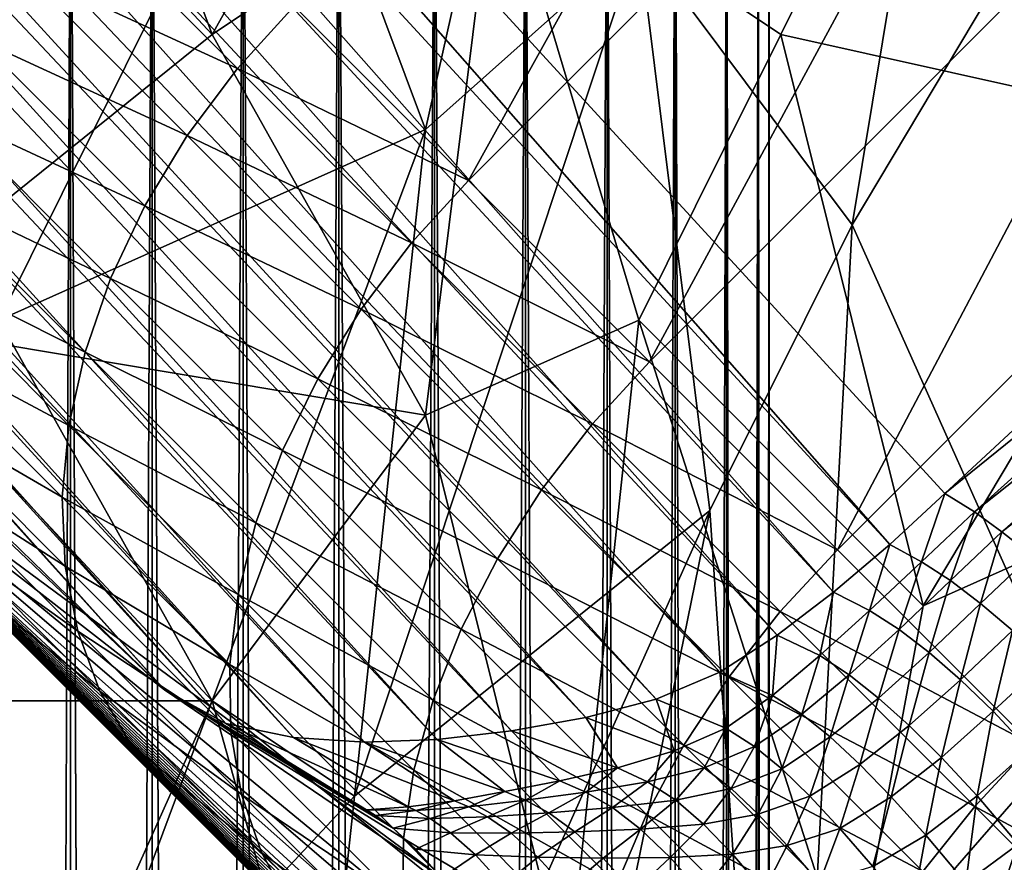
# Model space of a CAD drawing. Extents: x -160 to 10, y -10 to 160.
# Tile 235 of 450: x -0.1859 to -0.1676, y 0.1114 to 0.1271. Entities that reach past the tile are written whole.
import ezdxf

# ---------------------------------------------------------------- set-up
doc = ezdxf.new("R2010")
doc.units = 0

msp = doc.modelspace()

# ---------------------------------------------------------------- linework, layer by layer
for points in [[(-0.208435, 0.172716, 0.000882), (-0.160067, 0.126275, 0.501429), (-0.209462, 0.171566, 0.000778)], [(-0.208435, 0.172716, 0.000882), (-0.159096, 0.127268, 0.501468), (-0.160067, 0.126275, 0.501429)], [(-0.213696, 0.167333, 0.000778), (-0.209462, 0.171566, 0.000778), (-0.160067, 0.126275, 0.501429)], [(-0.185174, 0.170429, 0.584312), (-0.148952, 0.135016, 0.684081), (-0.071389, 0.057435, 0.659767)], [(-0.185174, 0.170429, 0.584312), (-0.071389, 0.057435, 0.659767), (-0.083124, 0.068952, 0.639939)], [(-0.185174, 0.170429, 0.584312), (-0.083124, 0.068952, 0.639939), (-0.085112, 0.070919, 0.637953)], [(-0.185174, 0.170429, 0.584312), (-0.085112, 0.070919, 0.637953), (-0.087059, 0.072845, 0.635977)], [(-0.185174, 0.170429, 0.584312), (-0.087059, 0.072845, 0.635977), (-0.088964, 0.07473, 0.634012)], [(-0.140589, 0.125543, 0.556698), (-0.142588, 0.127485, 0.551169), (-0.185174, 0.170429, 0.584312)], [(-0.185174, 0.170429, 0.584312), (-0.088964, 0.07473, 0.634012), (-0.090829, 0.076574, 0.63206)], [(-0.185174, 0.170429, 0.584312), (-0.090829, 0.076574, 0.63206), (-0.092655, 0.078379, 0.630117)], [(-0.138279, 0.123293, 0.562462), (-0.140589, 0.125543, 0.556698), (-0.185174, 0.170429, 0.584312)], [(-0.13563, 0.120707, 0.568446), (-0.138279, 0.123293, 0.562462), (-0.185174, 0.170429, 0.584312)], [(-0.185174, 0.170429, 0.584312), (-0.092655, 0.078379, 0.630117), (-0.094442, 0.080147, 0.628184)], [(-0.185174, 0.170429, 0.584312), (-0.094442, 0.080147, 0.628184), (-0.096295, 0.081978, 0.626145)], [(-0.132613, 0.117755, 0.574642), (-0.13563, 0.120707, 0.568446), (-0.185174, 0.170429, 0.584312)], [(-0.1292, 0.11441, 0.58104), (-0.132613, 0.117755, 0.574642), (-0.185174, 0.170429, 0.584312)], [(-0.185174, 0.170429, 0.584312), (-0.096295, 0.081978, 0.626145), (-0.105174, 0.09075, 0.615906)], [(-0.185174, 0.170429, 0.584312), (-0.105174, 0.09075, 0.615906), (-0.111024, 0.096522, 0.608537)], [(-0.125364, 0.110642, 0.587633), (-0.1292, 0.11441, 0.58104), (-0.185174, 0.170429, 0.584312)], [(-0.121075, 0.106425, 0.594416), (-0.125364, 0.110642, 0.587633), (-0.185174, 0.170429, 0.584312)], [(-0.185174, 0.170429, 0.584312), (-0.111024, 0.096522, 0.608537), (-0.116305, 0.101728, 0.601386)], [(-0.116305, 0.101728, 0.601386), (-0.121075, 0.106425, 0.594416), (-0.185174, 0.170429, 0.584312)], [(-0.213696, 0.167333, 0.000778), (-0.169716, 0.117343, 0.501618), (-0.214846, 0.166305, 0.000882)], [(-0.213696, 0.167333, 0.000778), (-0.16869, 0.118288, 0.501583), (-0.169716, 0.117343, 0.501618)], [(-0.213696, 0.167333, 0.000778), (-0.160067, 0.126275, 0.501429), (-0.16869, 0.118288, 0.501583)], [(-0.228647, 0.16534, 0.010433), (-0.183198, 0.11464, 0.506917), (-0.229688, 0.16622, 0.012)], [(-0.213729, 0.144307, 0.575792), (-0.229688, 0.16622, 0.012), (-0.183198, 0.11464, 0.506917)], [(-0.214846, 0.166305, 0.000882), (-0.17076, 0.116455, 0.501717), (-0.216095, 0.165416, 0.00119)], [(-0.214846, 0.166305, 0.000882), (-0.169716, 0.117343, 0.501618), (-0.17076, 0.116455, 0.501717)], [(-0.227477, 0.16462, 0.008894), (-0.182057, 0.114015, 0.50612), (-0.228647, 0.16534, 0.010433)], [(-0.228647, 0.16534, 0.010433), (-0.182057, 0.114015, 0.50612), (-0.183198, 0.11464, 0.506917)], [(-0.216095, 0.165416, 0.00119), (-0.171809, 0.115658, 0.501883), (-0.217434, 0.164672, 0.001701)], [(-0.216095, 0.165416, 0.00119), (-0.17076, 0.116455, 0.501717), (-0.171809, 0.115658, 0.501883)], [(-0.226201, 0.164073, 0.007408), (-0.180802, 0.113755, 0.505409), (-0.227477, 0.16462, 0.008894)], [(-0.227477, 0.16462, 0.008894), (-0.180802, 0.113755, 0.505409), (-0.182057, 0.114015, 0.50612)], [(-0.217434, 0.164672, 0.001701), (-0.172877, 0.114971, 0.50212), (-0.219435, 0.163968, 0.002352)], [(-0.217434, 0.164672, 0.001701), (-0.171809, 0.115658, 0.501883), (-0.172877, 0.114971, 0.50212)], [(-0.224839, 0.163707, 0.006), (-0.179482, 0.113668, 0.504735), (-0.226201, 0.164073, 0.007408)], [(-0.226201, 0.164073, 0.007408), (-0.179482, 0.113668, 0.504735), (-0.180802, 0.113755, 0.505409)], [(-0.219435, 0.163968, 0.002352), (-0.174055, 0.114471, 0.502475), (-0.220477, 0.163749, 0.00248)], [(-0.219435, 0.163968, 0.002352), (-0.172877, 0.114971, 0.50212), (-0.174055, 0.114471, 0.502475)], [(-0.223414, 0.16353, 0.004695), (-0.178126, 0.113719, 0.504099), (-0.224839, 0.163707, 0.006)], [(-0.224839, 0.163707, 0.006), (-0.178126, 0.113719, 0.504099), (-0.179482, 0.113668, 0.504735)], [(-0.220477, 0.163749, 0.00248), (-0.175366, 0.11413, 0.502951), (-0.221952, 0.163544, 0.003515)], [(-0.220477, 0.163749, 0.00248), (-0.174055, 0.114471, 0.502475), (-0.175366, 0.11413, 0.502951)], [(-0.221952, 0.163544, 0.003515), (-0.176744, 0.113879, 0.503501), (-0.223414, 0.16353, 0.004695)], [(-0.223414, 0.16353, 0.004695), (-0.176744, 0.113879, 0.503501), (-0.178126, 0.113719, 0.504099)], [(-0.221952, 0.163544, 0.003515), (-0.175366, 0.11413, 0.502951), (-0.176744, 0.113879, 0.503501)], [(-0.208108, 0.138327, 0.609454), (-0.213729, 0.144307, 0.575792), (-0.183198, 0.11464, 0.506917)], [(-0.174381, 0.142739, 0.770922), (-0.180989, 0.132125, 0.771057), (-0.178346, 0.125049, 0.771378)], [(-0.174381, 0.142739, 0.770922), (-0.178346, 0.125049, 0.771378), (-0.174381, 0.128587, 0.771372)], [(-0.170417, 0.12328, 0.77151), (-0.167774, 0.139201, 0.771169), (-0.174381, 0.128587, 0.771372)], [(-0.170417, 0.12328, 0.77151), (-0.165132, 0.132125, 0.771324), (-0.167774, 0.139201, 0.771169)], [(-0.177548, 0.124105, 0.688967), (-0.169474, 0.138658, 0.684375), (-0.180787, 0.127345, 0.684375)], [(-0.177548, 0.124105, 0.688967), (-0.166235, 0.135418, 0.688967), (-0.169474, 0.138658, 0.684375)], [(-0.191236, 0.120898, 0.661847), (-0.208108, 0.138327, 0.609454), (-0.183198, 0.11464, 0.506917)], [(-0.174181, 0.120738, 0.693242), (-0.166235, 0.135418, 0.688967), (-0.177548, 0.124105, 0.688967)], [(-0.174181, 0.120738, 0.693242), (-0.162868, 0.132051, 0.693242), (-0.166235, 0.135418, 0.688967)], [(-0.188917, 0.133894, 0.702502), (-0.184953, 0.133894, 0.702785), (-0.18231, 0.126818, 0.703914)], [(-0.188917, 0.133894, 0.702502), (-0.18231, 0.126818, 0.703914), (-0.188917, 0.121511, 0.703881)], [(-0.178346, 0.133894, 0.703376), (-0.18231, 0.126818, 0.703914), (-0.184953, 0.133894, 0.702785)], [(-0.18231, 0.126818, 0.703914), (-0.178346, 0.133894, 0.703376), (-0.177024, 0.130356, 0.704026)], [(-0.186209, 0.13298, 0.314988), (-0.186209, -0.187327, 0.314988), (-0.184942, -0.187296, 0.316255)], [(-0.186209, 0.13298, 0.314988), (-0.184942, -0.187296, 0.316255), (-0.184942, 0.132949, 0.316255)], [(-0.184942, 0.132949, 0.303745), (-0.186209, -0.187327, 0.305012), (-0.186209, 0.13298, 0.305012)], [(-0.184942, 0.132949, 0.303745), (-0.184942, -0.187296, 0.303745), (-0.186209, -0.187327, 0.305012)], [(-0.184942, 0.132949, 0.316255), (-0.184942, -0.187296, 0.316255), (-0.183426, -0.187259, 0.317208)], [(-0.184942, 0.132949, 0.316255), (-0.183426, -0.187259, 0.317208), (-0.183426, 0.132911, 0.317208)], [(-0.183426, 0.132911, 0.302792), (-0.184942, -0.187296, 0.303745), (-0.184942, 0.132949, 0.303745)], [(-0.183426, 0.132911, 0.302792), (-0.183426, -0.187259, 0.302792), (-0.184942, -0.187296, 0.303745)], [(-0.183426, 0.132911, 0.317208), (-0.183426, -0.187259, 0.317208), (-0.181736, -0.187217, 0.317799)], [(-0.183426, 0.132911, 0.317208), (-0.181736, -0.187217, 0.317799), (-0.181736, 0.13287, 0.317799)], [(-0.181736, 0.13287, 0.302201), (-0.183426, -0.187259, 0.302792), (-0.183426, 0.132911, 0.302792)], [(-0.181736, 0.13287, 0.302201), (-0.181736, -0.187217, 0.302201), (-0.183426, -0.187259, 0.302792)], [(-0.181736, 0.13287, 0.317799), (-0.181736, -0.187217, 0.317799), (-0.179956, -0.187174, 0.318)], [(-0.181736, 0.13287, 0.317799), (-0.179956, -0.187174, 0.318), (-0.179956, 0.132826, 0.318)], [(-0.179956, 0.132826, 0.302), (-0.181736, -0.187217, 0.302201), (-0.181736, 0.13287, 0.302201)], [(-0.179956, 0.132826, 0.302), (-0.179956, -0.187174, 0.302), (-0.181736, -0.187217, 0.302201)], [(-0.179956, 0.132826, 0.318), (-0.179956, -0.187174, 0.318), (-0.178176, -0.18713, 0.317799)], [(-0.179956, 0.132826, 0.318), (-0.178176, -0.18713, 0.317799), (-0.178176, 0.132783, 0.317799)], [(-0.178176, 0.132783, 0.302201), (-0.179956, -0.187174, 0.302), (-0.179956, 0.132826, 0.302)], [(-0.178176, 0.132783, 0.302201), (-0.178176, -0.18713, 0.302201), (-0.179956, -0.187174, 0.302)], [(-0.178176, 0.132783, 0.317799), (-0.178176, -0.18713, 0.317799), (-0.176486, -0.187089, 0.317208)], [(-0.178176, 0.132783, 0.317799), (-0.176486, -0.187089, 0.317208), (-0.176486, 0.132741, 0.317208)], [(-0.176486, 0.132741, 0.302792), (-0.178176, -0.18713, 0.302201), (-0.178176, 0.132783, 0.302201)], [(-0.176486, 0.132741, 0.302792), (-0.176486, -0.187089, 0.302792), (-0.178176, -0.18713, 0.302201)], [(-0.176486, 0.132741, 0.317208), (-0.176486, -0.187089, 0.317208), (-0.17497, -0.187051, 0.316255)], [(-0.176486, 0.132741, 0.317208), (-0.17497, -0.187051, 0.316255), (-0.17497, 0.132704, 0.316255)], [(-0.17497, 0.132704, 0.303745), (-0.176486, -0.187089, 0.302792), (-0.176486, 0.132741, 0.302792)], [(-0.17497, 0.132704, 0.303745), (-0.17497, -0.187051, 0.303745), (-0.176486, -0.187089, 0.302792)], [(-0.17497, 0.132704, 0.316255), (-0.17497, -0.187051, 0.316255), (-0.173703, -0.18702, 0.314988)], [(-0.17497, 0.132704, 0.316255), (-0.173703, -0.18702, 0.314988), (-0.173703, 0.132673, 0.314988)], [(-0.173703, 0.132673, 0.305012), (-0.17497, -0.187051, 0.303745), (-0.17497, 0.132704, 0.303745)], [(-0.173703, 0.132673, 0.305012), (-0.173703, -0.18702, 0.305012), (-0.17497, -0.187051, 0.303745)], [(-0.173703, 0.132673, 0.314988), (-0.173703, -0.18702, 0.314988), (-0.17275, -0.186997, 0.313471)], [(-0.173703, 0.132673, 0.314988), (-0.17275, -0.186997, 0.313471), (-0.17275, 0.132649, 0.313471)], [(-0.17275, 0.132649, 0.306529), (-0.173703, -0.18702, 0.305012), (-0.173703, 0.132673, 0.305012)], [(-0.17275, 0.132649, 0.306529), (-0.17275, -0.186997, 0.306529), (-0.173703, -0.18702, 0.305012)], [(-0.17275, 0.132649, 0.313471), (-0.17275, -0.186997, 0.313471), (-0.172159, -0.186982, 0.31178)], [(-0.17275, 0.132649, 0.313471), (-0.172159, -0.186982, 0.31178), (-0.172159, 0.132635, 0.31178)], [(-0.172159, 0.132635, 0.30822), (-0.17275, -0.186997, 0.306529), (-0.17275, 0.132649, 0.306529)], [(-0.172159, 0.132635, 0.30822), (-0.172159, -0.186982, 0.30822), (-0.17275, -0.186997, 0.306529)], [(-0.172159, 0.132635, 0.31178), (-0.172159, -0.186982, 0.31178), (-0.171958, -0.186977, 0.31)], [(-0.172159, 0.132635, 0.31178), (-0.171958, -0.186977, 0.31), (-0.171958, 0.13263, 0.31)], [(-0.171958, 0.13263, 0.31), (-0.172159, -0.186982, 0.30822), (-0.172159, 0.132635, 0.30822)], [(-0.171958, 0.13263, 0.31), (-0.171958, -0.186977, 0.31), (-0.172159, -0.186982, 0.30822)], [(-0.180989, 0.132125, 0.771057), (-0.186274, 0.121511, 0.771167), (-0.178346, 0.125049, 0.771378)], [(-0.186274, 0.121511, 0.771167), (-0.180989, 0.132125, 0.771057), (-0.186274, 0.128587, 0.770882)], [(-0.171739, 0.126818, 0.705197), (-0.177024, 0.130356, 0.704026), (-0.169096, 0.132125, 0.70482)], [(-0.170687, 0.117245, 0.6972), (-0.162868, 0.132051, 0.693242), (-0.174181, 0.120738, 0.693242)], [(-0.16381, 0.125049, 0.706717), (-0.171739, 0.126818, 0.705197), (-0.169096, 0.132125, 0.70482)], [(-0.170687, 0.117245, 0.6972), (-0.159374, 0.128558, 0.6972), (-0.162868, 0.132051, 0.693242)], [(-0.170417, 0.12328, 0.77151), (-0.166453, 0.114435, 0.771572), (-0.165132, 0.132125, 0.771324)], [(-0.16381, 0.125049, 0.706717), (-0.169096, 0.132125, 0.70482), (-0.161167, 0.132125, 0.706187)], [(-0.178346, 0.119742, 0.705238), (-0.18231, 0.126818, 0.703914), (-0.177024, 0.130356, 0.704026)], [(-0.177024, 0.130356, 0.704026), (-0.174381, 0.121511, 0.705539), (-0.178346, 0.119742, 0.705238)], [(-0.174381, 0.121511, 0.705539), (-0.177024, 0.130356, 0.704026), (-0.171739, 0.126818, 0.705197)], [(-0.185875, 0.128043, 0.679201), (-0.189619, 0.129687, 0.673684), (-0.186654, 0.126722, 0.678874)], [(-0.181842, 0.126185, 0.684304), (-0.184952, 0.129295, 0.6794), (-0.185875, 0.128043, 0.679201)], [(-0.180787, 0.127345, 0.684375), (-0.184952, 0.129295, 0.6794), (-0.181842, 0.126185, 0.684304)], [(-0.179667, 0.112666, 0.771639), (-0.174381, 0.128587, 0.771372), (-0.178346, 0.125049, 0.771378)], [(-0.179667, 0.112666, 0.771639), (-0.17306, 0.117973, 0.771596), (-0.174381, 0.128587, 0.771372)], [(-0.17306, 0.117973, 0.771596), (-0.170417, 0.12328, 0.77151), (-0.174381, 0.128587, 0.771372)], [(-0.167066, 0.113624, 0.700842), (-0.159374, 0.128558, 0.6972), (-0.170687, 0.117245, 0.6972)], [(-0.182773, 0.12494, 0.684094), (-0.185875, 0.128043, 0.679201), (-0.186654, 0.126722, 0.678874)], [(-0.181842, 0.126185, 0.684304), (-0.185875, 0.128043, 0.679201), (-0.182773, 0.12494, 0.684094)], [(-0.177548, 0.124105, 0.688967), (-0.180787, 0.127345, 0.684375), (-0.181842, 0.126185, 0.684304)], [(-0.188917, 0.121511, 0.703881), (-0.18231, 0.126818, 0.703914), (-0.178346, 0.119742, 0.705238)], [(-0.183563, 0.123632, 0.683746), (-0.186654, 0.126722, 0.678874), (-0.187274, 0.125356, 0.678423)], [(-0.182773, 0.12494, 0.684094), (-0.186654, 0.126722, 0.678874), (-0.183563, 0.123632, 0.683746)], [(-0.171739, 0.126818, 0.705197), (-0.169096, 0.116204, 0.706983), (-0.174381, 0.121511, 0.705539)], [(-0.169096, 0.116204, 0.706983), (-0.171739, 0.126818, 0.705197), (-0.16381, 0.125049, 0.706717)], [(-0.178605, 0.122948, 0.688892), (-0.181842, 0.126185, 0.684304), (-0.182773, 0.12494, 0.684094)], [(-0.177548, 0.124105, 0.688967), (-0.181842, 0.126185, 0.684304), (-0.178605, 0.122948, 0.688892)], [(-0.16869, 0.118288, 0.501583), (-0.160067, 0.126275, 0.501429), (-0.159577, 0.125646, 0.503018)], [(-0.16869, 0.118288, 0.501583), (-0.159577, 0.125646, 0.503018), (-0.16814, 0.11795, 0.503144)], [(-0.16814, 0.11795, 0.503144), (-0.159577, 0.125646, 0.503018), (-0.159127, 0.1251, 0.504793)], [(-0.184201, 0.122283, 0.683269), (-0.187274, 0.125356, 0.678423), (-0.187726, 0.123967, 0.677857)], [(-0.183563, 0.123632, 0.683746), (-0.187274, 0.125356, 0.678423), (-0.184201, 0.122283, 0.683269)], [(-0.18231, 0.114435, 0.771538), (-0.178346, 0.125049, 0.771378), (-0.186274, 0.121511, 0.771167)], [(-0.179667, 0.112666, 0.771639), (-0.178346, 0.125049, 0.771378), (-0.18231, 0.114435, 0.771538)], [(-0.16381, 0.125049, 0.706717), (-0.161167, 0.119742, 0.707826), (-0.169096, 0.116204, 0.706983)], [(-0.16814, 0.11795, 0.503144), (-0.159127, 0.1251, 0.504793), (-0.167633, 0.117578, 0.504869)], [(-0.167633, 0.117578, 0.504869), (-0.159127, 0.1251, 0.504793), (-0.15868, 0.124569, 0.506748)], [(-0.179544, 0.121712, 0.68867), (-0.182773, 0.12494, 0.684094), (-0.183563, 0.123632, 0.683746)], [(-0.178605, 0.122948, 0.688892), (-0.182773, 0.12494, 0.684094), (-0.179544, 0.121712, 0.68867)], [(-0.167633, 0.117578, 0.504869), (-0.15868, 0.124569, 0.506748), (-0.167083, 0.117142, 0.506769)], [(-0.174181, 0.120738, 0.693242), (-0.177548, 0.124105, 0.688967), (-0.178605, 0.122948, 0.688892)], [(-0.184674, 0.120916, 0.682669), (-0.187726, 0.123967, 0.677857), (-0.188001, 0.12258, 0.677185)], [(-0.184201, 0.122283, 0.683269), (-0.187726, 0.123967, 0.677857), (-0.184674, 0.120916, 0.682669)], [(-0.180348, 0.120418, 0.688303), (-0.183563, 0.123632, 0.683746), (-0.184201, 0.122283, 0.683269)], [(-0.179544, 0.121712, 0.68867), (-0.183563, 0.123632, 0.683746), (-0.180348, 0.120418, 0.688303)], [(-0.171739, 0.098514, 0.771863), (-0.170417, 0.12328, 0.77151), (-0.17306, 0.117973, 0.771596)], [(-0.171739, 0.098514, 0.771863), (-0.166453, 0.114435, 0.771572), (-0.170417, 0.12328, 0.77151)], [(-0.175241, 0.119584, 0.693163), (-0.178605, 0.122948, 0.688892), (-0.179544, 0.121712, 0.68867)], [(-0.174181, 0.120738, 0.693242), (-0.178605, 0.122948, 0.688892), (-0.175241, 0.119584, 0.693163)], [(-0.184975, 0.119555, 0.681956), (-0.188001, 0.12258, 0.677185), (-0.188096, 0.121218, 0.676419)], [(-0.184674, 0.120916, 0.682669), (-0.188001, 0.12258, 0.677185), (-0.184975, 0.119555, 0.681956)], [(-0.181004, 0.119087, 0.687799), (-0.184201, 0.122283, 0.683269), (-0.184674, 0.120916, 0.682669)], [(-0.180348, 0.120418, 0.688303), (-0.184201, 0.122283, 0.683269), (-0.181004, 0.119087, 0.687799)], [(-0.176189, 0.118357, 0.69293), (-0.179544, 0.121712, 0.68867), (-0.180348, 0.120418, 0.688303)], [(-0.175241, 0.119584, 0.693163), (-0.179544, 0.121712, 0.68867), (-0.176189, 0.118357, 0.69293)], [(-0.178346, 0.119742, 0.705238), (-0.18231, 0.114435, 0.70539), (-0.188917, 0.121511, 0.703881)], [(-0.188917, 0.114435, 0.704653), (-0.188917, 0.121511, 0.703881), (-0.18231, 0.114435, 0.70539)], [(-0.186274, 0.121511, 0.771167), (-0.187596, 0.114435, 0.771333), (-0.18231, 0.114435, 0.771538)], [(-0.174381, 0.121511, 0.705539), (-0.175703, 0.109128, 0.706911), (-0.178346, 0.119742, 0.705238)], [(-0.175703, 0.109128, 0.706911), (-0.174381, 0.121511, 0.705539), (-0.170417, 0.109128, 0.707635)], [(-0.170417, 0.109128, 0.707635), (-0.174381, 0.121511, 0.705539), (-0.169096, 0.116204, 0.706983)], [(-0.184975, 0.119555, 0.681956), (-0.188096, 0.121218, 0.676419), (-0.185098, 0.118222, 0.681144)], [(-0.185098, 0.118222, 0.681144), (-0.188096, 0.121218, 0.676419), (-0.188007, 0.119904, 0.675572)], [(-0.180167, 0.109834, 0.680251), (-0.185903, 0.115562, 0.671677), (-0.191236, 0.120898, 0.661847)], [(-0.16747, 0.097153, 0.693811), (-0.180167, 0.109834, 0.680251), (-0.191236, 0.120898, 0.661847)], [(-0.136408, 0.066108, 0.707415), (-0.16747, 0.097153, 0.693811), (-0.191236, 0.120898, 0.661847)], [(-0.100422, 0.030204, 0.651207), (-0.136408, 0.066108, 0.707415), (-0.191236, 0.120898, 0.661847)], [(-0.191236, 0.120898, 0.661847), (-0.183198, 0.11464, 0.506917), (-0.178042, 0.111147, 0.515559)], [(-0.191236, 0.120898, 0.661847), (-0.178042, 0.111147, 0.515559), (-0.176355, 0.108658, 0.524155)], [(-0.109075, 0.038966, 0.641935), (-0.100422, 0.030204, 0.651207), (-0.191236, 0.120898, 0.661847)], [(-0.111082, 0.040994, 0.639939), (-0.109075, 0.038966, 0.641935), (-0.191236, 0.120898, 0.661847)], [(-0.191236, 0.120898, 0.661847), (-0.176355, 0.108658, 0.524155), (-0.175657, 0.10756, 0.52781)], [(-0.191236, 0.120898, 0.661847), (-0.175657, 0.10756, 0.52781), (-0.174838, 0.106359, 0.531827)], [(-0.113049, 0.042982, 0.637953), (-0.111082, 0.040994, 0.639939), (-0.191236, 0.120898, 0.661847)], [(-0.114975, 0.044929, 0.635977), (-0.113049, 0.042982, 0.637953), (-0.191236, 0.120898, 0.661847)], [(-0.191236, 0.120898, 0.661847), (-0.174838, 0.106359, 0.531827), (-0.173861, 0.105059, 0.536189)], [(-0.191236, 0.120898, 0.661847), (-0.173861, 0.105059, 0.536189), (-0.172689, 0.103665, 0.540875)], [(-0.116859, 0.046834, 0.634012), (-0.114975, 0.044929, 0.635977), (-0.191236, 0.120898, 0.661847)], [(-0.118704, 0.048699, 0.63206), (-0.116859, 0.046834, 0.634012), (-0.191236, 0.120898, 0.661847)], [(-0.191236, 0.120898, 0.661847), (-0.172689, 0.103665, 0.540875), (-0.171278, 0.102177, 0.545887)], [(-0.191236, 0.120898, 0.661847), (-0.171278, 0.102177, 0.545887), (-0.169614, 0.100459, 0.551169)], [(-0.120509, 0.050525, 0.630117), (-0.118704, 0.048699, 0.63206), (-0.191236, 0.120898, 0.661847)], [(-0.122277, 0.052313, 0.628184), (-0.120509, 0.050525, 0.630117), (-0.191236, 0.120898, 0.661847)], [(-0.191236, 0.120898, 0.661847), (-0.169614, 0.100459, 0.551169), (-0.167673, 0.098459, 0.556698)], [(-0.191236, 0.120898, 0.661847), (-0.167673, 0.098459, 0.556698), (-0.165423, 0.096149, 0.562462)], [(-0.124108, 0.054165, 0.626145), (-0.122277, 0.052313, 0.628184), (-0.191236, 0.120898, 0.661847)], [(-0.132879, 0.063045, 0.615906), (-0.124108, 0.054165, 0.626145), (-0.191236, 0.120898, 0.661847)], [(-0.191236, 0.120898, 0.661847), (-0.165423, 0.096149, 0.562462), (-0.162836, 0.0935, 0.568446)], [(-0.191236, 0.120898, 0.661847), (-0.162836, 0.0935, 0.568446), (-0.159885, 0.090483, 0.574642)], [(-0.138652, 0.068895, 0.608537), (-0.132879, 0.063045, 0.615906), (-0.191236, 0.120898, 0.661847)], [(-0.143857, 0.074175, 0.601386), (-0.138652, 0.068895, 0.608537), (-0.191236, 0.120898, 0.661847)], [(-0.191236, 0.120898, 0.661847), (-0.159885, 0.090483, 0.574642), (-0.156539, 0.087071, 0.58104)], [(-0.191236, 0.120898, 0.661847), (-0.156539, 0.087071, 0.58104), (-0.152772, 0.083234, 0.587633)], [(-0.148554, 0.078945, 0.594416), (-0.143857, 0.074175, 0.601386), (-0.191236, 0.120898, 0.661847)], [(-0.191236, 0.120898, 0.661847), (-0.152772, 0.083234, 0.587633), (-0.148554, 0.078945, 0.594416)], [(-0.181501, 0.117744, 0.687166), (-0.184674, 0.120916, 0.682669), (-0.184975, 0.119555, 0.681956)], [(-0.181004, 0.119087, 0.687799), (-0.184674, 0.120916, 0.682669), (-0.181501, 0.117744, 0.687166)], [(-0.170687, 0.117245, 0.6972), (-0.174181, 0.120738, 0.693242), (-0.175241, 0.119584, 0.693163)], [(-0.177008, 0.117078, 0.692544), (-0.180348, 0.120418, 0.688303), (-0.181004, 0.119087, 0.687799)], [(-0.176189, 0.118357, 0.69293), (-0.180348, 0.120418, 0.688303), (-0.177008, 0.117078, 0.692544)], [(-0.185098, 0.118222, 0.681144), (-0.188007, 0.119904, 0.675572), (-0.185042, 0.116941, 0.680246)], [(-0.185042, 0.116941, 0.680246), (-0.188007, 0.119904, 0.675572), (-0.187738, 0.118661, 0.674658)], [(-0.175703, 0.109128, 0.706911), (-0.18231, 0.114435, 0.70539), (-0.178346, 0.119742, 0.705238)], [(-0.169096, 0.116204, 0.706983), (-0.161167, 0.119742, 0.707826), (-0.170417, 0.109128, 0.707635)], [(-0.161167, 0.119742, 0.707826), (-0.165132, 0.107359, 0.708462), (-0.170417, 0.109128, 0.707635)], [(-0.181829, 0.116411, 0.686414), (-0.184975, 0.119555, 0.681956), (-0.185098, 0.118222, 0.681144)], [(-0.181501, 0.117744, 0.687166), (-0.184975, 0.119555, 0.681956), (-0.181829, 0.116411, 0.686414)], [(-0.171751, 0.116094, 0.697118), (-0.175241, 0.119584, 0.693163), (-0.176189, 0.118357, 0.69293)], [(-0.170687, 0.117245, 0.6972), (-0.175241, 0.119584, 0.693163), (-0.171751, 0.116094, 0.697118)], [(-0.177684, 0.115768, 0.692014), (-0.181004, 0.119087, 0.687799), (-0.181501, 0.117744, 0.687166)], [(-0.177008, 0.117078, 0.692544), (-0.181004, 0.119087, 0.687799), (-0.177684, 0.115768, 0.692014)], [(-0.185042, 0.116941, 0.680246), (-0.187738, 0.118661, 0.674658), (-0.184807, 0.115733, 0.679277)], [(-0.184807, 0.115733, 0.679277), (-0.187738, 0.118661, 0.674658), (-0.187292, 0.11751, 0.673693)], [(-0.172708, 0.114876, 0.696873), (-0.176189, 0.118357, 0.69293), (-0.177008, 0.117078, 0.692544)], [(-0.171751, 0.116094, 0.697118), (-0.176189, 0.118357, 0.69293), (-0.172708, 0.114876, 0.696873)], [(-0.16869, 0.118288, 0.501583), (-0.169126, 0.117021, 0.503194), (-0.169716, 0.117343, 0.501618)], [(-0.16869, 0.118288, 0.501583), (-0.16814, 0.11795, 0.503144), (-0.169126, 0.117021, 0.503194)], [(-0.181829, 0.116411, 0.686414), (-0.185098, 0.118222, 0.681144), (-0.181984, 0.11511, 0.685557)], [(-0.181984, 0.11511, 0.685557), (-0.185098, 0.118222, 0.681144), (-0.185042, 0.116941, 0.680246)], [(-0.180989, 0.100283, 0.771875), (-0.17306, 0.117973, 0.771596), (-0.179667, 0.112666, 0.771639)], [(-0.177024, 0.098514, 0.77192), (-0.17306, 0.117973, 0.771596), (-0.180989, 0.100283, 0.771875)], [(-0.177024, 0.098514, 0.77192), (-0.171739, 0.098514, 0.771863), (-0.17306, 0.117973, 0.771596)], [(-0.16814, 0.11795, 0.503144), (-0.168588, 0.116671, 0.504896), (-0.169126, 0.117021, 0.503194)], [(-0.16814, 0.11795, 0.503144), (-0.167633, 0.117578, 0.504869), (-0.168588, 0.116671, 0.504896)], [(-0.178206, 0.11445, 0.691349), (-0.181501, 0.117744, 0.687166), (-0.181829, 0.116411, 0.686414)], [(-0.177684, 0.115768, 0.692014), (-0.181501, 0.117744, 0.687166), (-0.178206, 0.11445, 0.691349)], [(-0.184807, 0.115733, 0.679277), (-0.187292, 0.11751, 0.673693), (-0.184397, 0.114619, 0.678255)], [(-0.184397, 0.114619, 0.678255), (-0.187292, 0.11751, 0.673693), (-0.186677, 0.116471, 0.672693)], [(-0.167633, 0.117578, 0.504869), (-0.168028, 0.116248, 0.50678), (-0.168588, 0.116671, 0.504896)], [(-0.167633, 0.117578, 0.504869), (-0.167083, 0.117142, 0.506769), (-0.168028, 0.116248, 0.50678)], [(-0.169716, 0.117343, 0.501618), (-0.170092, 0.116113, 0.503359), (-0.17076, 0.116455, 0.501717)], [(-0.169716, 0.117343, 0.501618), (-0.169126, 0.117021, 0.503194), (-0.170092, 0.116113, 0.503359)], [(-0.167066, 0.113624, 0.700842), (-0.170687, 0.117245, 0.6972), (-0.171751, 0.116094, 0.697118)], [(-0.167083, 0.117142, 0.506769), (-0.167434, 0.115744, 0.508864), (-0.168028, 0.116248, 0.50678)], [(-0.173543, 0.113613, 0.69647), (-0.177008, 0.117078, 0.692544), (-0.177684, 0.115768, 0.692014)], [(-0.172708, 0.114876, 0.696873), (-0.177008, 0.117078, 0.692544), (-0.173543, 0.113613, 0.69647)], [(-0.169126, 0.117021, 0.503194), (-0.169542, 0.11576, 0.505006), (-0.170092, 0.116113, 0.503359)], [(-0.169126, 0.117021, 0.503194), (-0.168588, 0.116671, 0.504896), (-0.169542, 0.11576, 0.505006)], [(-0.181984, 0.11511, 0.685557), (-0.185042, 0.116941, 0.680246), (-0.181963, 0.113864, 0.684609)], [(-0.181963, 0.113864, 0.684609), (-0.185042, 0.116941, 0.680246), (-0.184807, 0.115733, 0.679277)], [(-0.168588, 0.116671, 0.504896), (-0.168985, 0.115333, 0.506846), (-0.169542, 0.11576, 0.505006)], [(-0.168588, 0.116671, 0.504896), (-0.168028, 0.116248, 0.50678), (-0.168985, 0.115333, 0.506846)], [(-0.184397, 0.114619, 0.678255), (-0.186677, 0.116471, 0.672693), (-0.18382, 0.113618, 0.677195)], [(-0.18382, 0.113618, 0.677195), (-0.186677, 0.116471, 0.672693), (-0.185903, 0.115562, 0.671677)], [(-0.178565, 0.113147, 0.690558), (-0.181829, 0.116411, 0.686414), (-0.181984, 0.11511, 0.685557)], [(-0.178206, 0.11445, 0.691349), (-0.181829, 0.116411, 0.686414), (-0.178565, 0.113147, 0.690558)], [(-0.17076, 0.116455, 0.501717), (-0.171018, 0.115278, 0.503645), (-0.171809, 0.115658, 0.501883)], [(-0.17076, 0.116455, 0.501717), (-0.170092, 0.116113, 0.503359), (-0.171018, 0.115278, 0.503645)], [(-0.168028, 0.116248, 0.50678), (-0.168403, 0.114827, 0.508897), (-0.168985, 0.115333, 0.506846)], [(-0.168028, 0.116248, 0.50678), (-0.167434, 0.115744, 0.508864), (-0.168403, 0.114827, 0.508897)], [(-0.168133, 0.112476, 0.700756), (-0.171751, 0.116094, 0.697118), (-0.172708, 0.114876, 0.696873)], [(-0.167066, 0.113624, 0.700842), (-0.171751, 0.116094, 0.697118), (-0.168133, 0.112476, 0.700756)], [(-0.170092, 0.116113, 0.503359), (-0.17047, 0.114918, 0.505211), (-0.171018, 0.115278, 0.503645)], [(-0.170092, 0.116113, 0.503359), (-0.169542, 0.11576, 0.505006), (-0.17047, 0.114918, 0.505211)], [(-0.181963, 0.113864, 0.684609), (-0.184807, 0.115733, 0.679277), (-0.181766, 0.112694, 0.683586)], [(-0.181766, 0.112694, 0.683586), (-0.184807, 0.115733, 0.679277), (-0.184397, 0.114619, 0.678255)], [(-0.17424, 0.112325, 0.695916), (-0.177684, 0.115768, 0.692014), (-0.178206, 0.11445, 0.691349)], [(-0.173543, 0.113613, 0.69647), (-0.177684, 0.115768, 0.692014), (-0.17424, 0.112325, 0.695916)], [(-0.169542, 0.11576, 0.505006), (-0.169923, 0.114484, 0.50698), (-0.17047, 0.114918, 0.505211)], [(-0.169542, 0.11576, 0.505006), (-0.168985, 0.115333, 0.506846), (-0.169923, 0.114484, 0.50698)], [(-0.167434, 0.115744, 0.508864), (-0.167791, 0.114242, 0.511174), (-0.168403, 0.114827, 0.508897)], [(-0.167434, 0.115744, 0.508864), (-0.166807, 0.115157, 0.511162), (-0.167791, 0.114242, 0.511174)], [(-0.18382, 0.113618, 0.677195), (-0.185903, 0.115562, 0.671677), (-0.183085, 0.112748, 0.676117)], [(-0.180167, 0.109834, 0.680251), (-0.183085, 0.112748, 0.676117), (-0.185903, 0.115562, 0.671677)], [(-0.171809, 0.115658, 0.501883), (-0.171895, 0.114534, 0.50405), (-0.172877, 0.114971, 0.50212)], [(-0.171809, 0.115658, 0.501883), (-0.171018, 0.115278, 0.503645), (-0.171895, 0.114534, 0.50405)], [(-0.168985, 0.115333, 0.506846), (-0.169354, 0.113976, 0.508977), (-0.169923, 0.114484, 0.50698)], [(-0.168985, 0.115333, 0.506846), (-0.168403, 0.114827, 0.508897), (-0.169354, 0.113976, 0.508977)], [(-0.171018, 0.115278, 0.503645), (-0.171352, 0.114192, 0.505518), (-0.171895, 0.114534, 0.50405)], [(-0.171018, 0.115278, 0.503645), (-0.17047, 0.114918, 0.505211), (-0.171352, 0.114192, 0.505518)], [(-0.166807, 0.115157, 0.511162), (-0.167129, 0.113531, 0.513669), (-0.167791, 0.114242, 0.511174)], [(-0.178565, 0.113147, 0.690558), (-0.181984, 0.11511, 0.685557), (-0.178754, 0.111881, 0.689658)], [(-0.178754, 0.111881, 0.689658), (-0.181984, 0.11511, 0.685557), (-0.181963, 0.113864, 0.684609)], [(-0.172877, 0.114971, 0.50212), (-0.172764, 0.113927, 0.504597), (-0.174055, 0.114471, 0.502475)], [(-0.172877, 0.114971, 0.50212), (-0.171895, 0.114534, 0.50405), (-0.172764, 0.113927, 0.504597)], [(-0.169101, 0.111269, 0.700501), (-0.172708, 0.114876, 0.696873), (-0.173543, 0.113613, 0.69647)], [(-0.168133, 0.112476, 0.700756), (-0.172708, 0.114876, 0.696873), (-0.169101, 0.111269, 0.700501)], [(-0.17047, 0.114918, 0.505211), (-0.170821, 0.113767, 0.507196), (-0.171352, 0.114192, 0.505518)], [(-0.17047, 0.114918, 0.505211), (-0.169923, 0.114484, 0.50698), (-0.170821, 0.113767, 0.507196)], [(-0.168403, 0.114827, 0.508897), (-0.168751, 0.113385, 0.511215), (-0.169354, 0.113976, 0.508977)], [(-0.168403, 0.114827, 0.508897), (-0.167791, 0.114242, 0.511174), (-0.168751, 0.113385, 0.511215)], [(-0.181766, 0.112694, 0.683586), (-0.184397, 0.114619, 0.678255), (-0.181396, 0.111621, 0.682507)], [(-0.181396, 0.111621, 0.682507), (-0.184397, 0.114619, 0.678255), (-0.18382, 0.113618, 0.677195)], [(-0.182057, 0.114015, 0.50612), (-0.179445, 0.112414, 0.51094), (-0.183198, 0.11464, 0.506917)], [(-0.183198, 0.11464, 0.506917), (-0.179445, 0.112414, 0.51094), (-0.179273, 0.112309, 0.511298)], [(-0.183198, 0.11464, 0.506917), (-0.179273, 0.112309, 0.511298), (-0.178948, 0.11207, 0.51217)], [(-0.183198, 0.11464, 0.506917), (-0.178948, 0.11207, 0.51217), (-0.178042, 0.111147, 0.515559)], [(-0.186274, 0.103821, 0.706226), (-0.188917, 0.114435, 0.704653), (-0.18231, 0.114435, 0.70539)], [(-0.186274, 0.10559, 0.771641), (-0.18231, 0.114435, 0.771538), (-0.187596, 0.114435, 0.771333)], [(-0.179667, 0.112666, 0.771639), (-0.18231, 0.114435, 0.771538), (-0.186274, 0.10559, 0.771641)], [(-0.178346, 0.100283, 0.707607), (-0.186274, 0.103821, 0.706226), (-0.18231, 0.114435, 0.70539)], [(-0.178346, 0.100283, 0.707607), (-0.18231, 0.114435, 0.70539), (-0.175703, 0.109128, 0.706911)], [(-0.174789, 0.111034, 0.695219), (-0.178206, 0.11445, 0.691349), (-0.178565, 0.113147, 0.690558)], [(-0.17424, 0.112325, 0.695916), (-0.178206, 0.11445, 0.691349), (-0.174789, 0.111034, 0.695219)], [(-0.174055, 0.114471, 0.502475), (-0.173725, 0.113507, 0.505311), (-0.175366, 0.11413, 0.502951)], [(-0.174055, 0.114471, 0.502475), (-0.172764, 0.113927, 0.504597), (-0.173725, 0.113507, 0.505311)], [(-0.171895, 0.114534, 0.50405), (-0.172231, 0.113586, 0.505938), (-0.172764, 0.113927, 0.504597)], [(-0.171895, 0.114534, 0.50405), (-0.171352, 0.114192, 0.505518), (-0.172231, 0.113586, 0.505938)], [(-0.167774, 0.100283, 0.771746), (-0.166453, 0.114435, 0.771572), (-0.171739, 0.098514, 0.771863)], [(-0.169923, 0.114484, 0.50698), (-0.170272, 0.113256, 0.50912), (-0.170821, 0.113767, 0.507196)], [(-0.169923, 0.114484, 0.50698), (-0.169354, 0.113976, 0.508977), (-0.170272, 0.113256, 0.50912)], [(-0.167774, 0.100283, 0.771746), (-0.161167, 0.107359, 0.771433), (-0.166453, 0.114435, 0.771572)], [(-0.167791, 0.114242, 0.511174), (-0.168091, 0.112675, 0.513686), (-0.168751, 0.113385, 0.511215)], [(-0.167791, 0.114242, 0.511174), (-0.167129, 0.113531, 0.513669), (-0.168091, 0.112675, 0.513686)], [(-0.175366, 0.11413, 0.502951), (-0.174778, 0.113194, 0.506141), (-0.176744, 0.113879, 0.503501)], [(-0.175366, 0.11413, 0.502951), (-0.173725, 0.113507, 0.505311), (-0.174778, 0.113194, 0.506141)], [(-0.171352, 0.114192, 0.505518), (-0.171724, 0.113171, 0.507505), (-0.172231, 0.113586, 0.505938)], [(-0.171352, 0.114192, 0.505518), (-0.170821, 0.113767, 0.507196), (-0.171724, 0.113171, 0.507505)], [(-0.180802, 0.113755, 0.505409), (-0.17867, 0.112465, 0.50995), (-0.182057, 0.114015, 0.50612)], [(-0.182057, 0.114015, 0.50612), (-0.17867, 0.112465, 0.50995), (-0.179445, 0.112414, 0.51094)], [(-0.178754, 0.111881, 0.689658), (-0.181963, 0.113864, 0.684609), (-0.17877, 0.110673, 0.688661)], [(-0.17877, 0.110673, 0.688661), (-0.181963, 0.113864, 0.684609), (-0.181766, 0.112694, 0.683586)], [(-0.176744, 0.113879, 0.503501), (-0.175851, 0.112953, 0.507053), (-0.178126, 0.113719, 0.504099)], [(-0.176744, 0.113879, 0.503501), (-0.174778, 0.113194, 0.506141), (-0.175851, 0.112953, 0.507053)], [(-0.172764, 0.113927, 0.504597), (-0.173167, 0.113195, 0.506507), (-0.173725, 0.113507, 0.505311)], [(-0.172764, 0.113927, 0.504597), (-0.172231, 0.113586, 0.505938), (-0.173167, 0.113195, 0.506507)], [(-0.169354, 0.113976, 0.508977), (-0.169689, 0.112655, 0.511307), (-0.170272, 0.113256, 0.50912)], [(-0.169354, 0.113976, 0.508977), (-0.168751, 0.113385, 0.511215), (-0.169689, 0.112655, 0.511307)], [(-0.179482, 0.113668, 0.504735), (-0.177809, 0.11258, 0.508971), (-0.180802, 0.113755, 0.505409)], [(-0.180802, 0.113755, 0.505409), (-0.177809, 0.11258, 0.508971), (-0.17867, 0.112465, 0.50995)], [(-0.178126, 0.113719, 0.504099), (-0.17687, 0.112752, 0.508004), (-0.179482, 0.113668, 0.504735)], [(-0.179482, 0.113668, 0.504735), (-0.17687, 0.112752, 0.508004), (-0.177809, 0.11258, 0.508971)], [(-0.178126, 0.113719, 0.504099), (-0.175851, 0.112953, 0.507053), (-0.17687, 0.112752, 0.508004)], [(-0.170821, 0.113767, 0.507196), (-0.171203, 0.112664, 0.509342), (-0.171724, 0.113171, 0.507505)], [(-0.170821, 0.113767, 0.507196), (-0.170272, 0.113256, 0.50912), (-0.171203, 0.112664, 0.509342)], [(-0.181396, 0.111621, 0.682507), (-0.18382, 0.113618, 0.677195), (-0.18086, 0.110662, 0.681388)], [(-0.18086, 0.110662, 0.681388), (-0.18382, 0.113618, 0.677195), (-0.183085, 0.112748, 0.676117)], [(-0.173725, 0.113507, 0.505311), (-0.174218, 0.11293, 0.507174), (-0.174778, 0.113194, 0.506141)], [(-0.169952, 0.110022, 0.700082), (-0.173543, 0.113613, 0.69647), (-0.17424, 0.112325, 0.695916)], [(-0.173725, 0.113507, 0.505311), (-0.173167, 0.113195, 0.506507), (-0.174218, 0.11293, 0.507174)], [(-0.169101, 0.111269, 0.700501), (-0.173543, 0.113613, 0.69647), (-0.169952, 0.110022, 0.700082)], [(-0.172231, 0.113586, 0.505938), (-0.172665, 0.112811, 0.507946), (-0.173167, 0.113195, 0.506507)], [(-0.172231, 0.113586, 0.505938), (-0.171724, 0.113171, 0.507505), (-0.172665, 0.112811, 0.507946)], [(-0.163319, 0.109876, 0.704167), (-0.167066, 0.113624, 0.700842), (-0.168133, 0.112476, 0.700756)], [(-0.167129, 0.113531, 0.513669), (-0.167331, 0.111775, 0.516424), (-0.168091, 0.112675, 0.513686)], [(-0.168751, 0.113385, 0.511215), (-0.169043, 0.111939, 0.513745), (-0.169689, 0.112655, 0.511307)], [(-0.168751, 0.113385, 0.511215), (-0.168091, 0.112675, 0.513686), (-0.169043, 0.111939, 0.513745)], [(-0.17518, 0.109764, 0.694392), (-0.178565, 0.113147, 0.690558), (-0.178754, 0.111881, 0.689658)], [(-0.174789, 0.111034, 0.695219), (-0.178565, 0.113147, 0.690558), (-0.17518, 0.109764, 0.694392)], [(-0.174778, 0.113194, 0.506141), (-0.175366, 0.112741, 0.507905), (-0.175851, 0.112953, 0.507053)], [(-0.174778, 0.113194, 0.506141), (-0.174218, 0.11293, 0.507174), (-0.175366, 0.112741, 0.507905)], [(-0.173167, 0.113195, 0.506507), (-0.173692, 0.11259, 0.508468), (-0.174218, 0.11293, 0.507174)], [(-0.173167, 0.113195, 0.506507), (-0.172665, 0.112811, 0.507946), (-0.173692, 0.11259, 0.508468)], [(-0.171724, 0.113171, 0.507505), (-0.17216, 0.112333, 0.509683), (-0.172665, 0.112811, 0.507946)], [(-0.171724, 0.113171, 0.507505), (-0.171203, 0.112664, 0.509342), (-0.17216, 0.112333, 0.509683)], [(-0.170272, 0.113256, 0.50912), (-0.170646, 0.112068, 0.511467), (-0.171203, 0.112664, 0.509342)], [(-0.170272, 0.113256, 0.50912), (-0.169689, 0.112655, 0.511307), (-0.170646, 0.112068, 0.511467)], [(-0.175851, 0.112953, 0.507053), (-0.176485, 0.112591, 0.508658), (-0.17687, 0.112752, 0.508004)], [(-0.175851, 0.112953, 0.507053), (-0.175366, 0.112741, 0.507905), (-0.176485, 0.112591, 0.508658)], [(-0.17687, 0.112752, 0.508004), (-0.17754, 0.112468, 0.509415), (-0.177809, 0.11258, 0.508971)], [(-0.17687, 0.112752, 0.508004), (-0.176485, 0.112591, 0.508658), (-0.17754, 0.112468, 0.509415)], [(-0.174218, 0.11293, 0.507174), (-0.174869, 0.112453, 0.509034), (-0.175366, 0.112741, 0.507905)], [(-0.174218, 0.11293, 0.507174), (-0.173692, 0.11259, 0.508468), (-0.174869, 0.112453, 0.509034)], [(-0.172665, 0.112811, 0.507946), (-0.173176, 0.112148, 0.510088), (-0.173692, 0.11259, 0.508468)], [(-0.172665, 0.112811, 0.507946), (-0.17216, 0.112333, 0.509683), (-0.173176, 0.112148, 0.510088)], [(-0.180989, 0.100283, 0.771875), (-0.179667, 0.112666, 0.771639), (-0.186274, 0.10559, 0.771641)], [(-0.18086, 0.110662, 0.681388), (-0.183085, 0.112748, 0.676117), (-0.180167, 0.109834, 0.680251)], [(-0.17877, 0.110673, 0.688661), (-0.181766, 0.112694, 0.683586), (-0.178614, 0.109545, 0.687586)], [(-0.178614, 0.109545, 0.687586), (-0.181766, 0.112694, 0.683586), (-0.181396, 0.111621, 0.682507)], [(-0.177809, 0.11258, 0.508971), (-0.178524, 0.112401, 0.510176), (-0.17867, 0.112465, 0.50995)], [(-0.177809, 0.11258, 0.508971), (-0.17754, 0.112468, 0.509415), (-0.178524, 0.112401, 0.510176)], [(-0.176485, 0.112591, 0.508658), (-0.177192, 0.11228, 0.510176), (-0.17754, 0.112468, 0.509415)], [(-0.176485, 0.112591, 0.508658), (-0.176056, 0.112355, 0.509609), (-0.177192, 0.11228, 0.510176)], [(-0.175366, 0.112741, 0.507905), (-0.176056, 0.112355, 0.509609), (-0.176485, 0.112591, 0.508658)], [(-0.175366, 0.112741, 0.507905), (-0.174869, 0.112453, 0.509034), (-0.176056, 0.112355, 0.509609)], [(-0.173692, 0.11259, 0.508468), (-0.174346, 0.112053, 0.510522), (-0.174869, 0.112453, 0.509034)], [(-0.173692, 0.11259, 0.508468), (-0.173176, 0.112148, 0.510088), (-0.174346, 0.112053, 0.510522)], [(-0.171203, 0.112664, 0.509342), (-0.171622, 0.111752, 0.511734), (-0.17216, 0.112333, 0.509683)], [(-0.171203, 0.112664, 0.509342), (-0.170646, 0.112068, 0.511467), (-0.171622, 0.111752, 0.511734)], [(-0.169689, 0.112655, 0.511307), (-0.17003, 0.111358, 0.51387), (-0.170646, 0.112068, 0.511467)], [(-0.169689, 0.112655, 0.511307), (-0.169043, 0.111939, 0.513745), (-0.17003, 0.111358, 0.51387)], [(-0.168091, 0.112675, 0.513686), (-0.168301, 0.111055, 0.516462), (-0.169043, 0.111939, 0.513745)], [(-0.168091, 0.112675, 0.513686), (-0.167331, 0.111775, 0.516424), (-0.168301, 0.111055, 0.516462)], [(-0.17867, 0.112465, 0.50995), (-0.178524, 0.112401, 0.510176), (-0.179445, 0.112414, 0.51094)], [(-0.178524, 0.112401, 0.510176), (-0.179273, 0.112309, 0.511298), (-0.179445, 0.112414, 0.51094)], [(-0.178524, 0.112401, 0.510176), (-0.17826, 0.112252, 0.510737), (-0.179273, 0.112309, 0.511298)], [(-0.17754, 0.112468, 0.509415), (-0.17826, 0.112252, 0.510737), (-0.178524, 0.112401, 0.510176)], [(-0.17754, 0.112468, 0.509415), (-0.177192, 0.11228, 0.510176), (-0.17826, 0.112252, 0.510737)], [(-0.174869, 0.112453, 0.509034), (-0.175572, 0.112004, 0.510956), (-0.176056, 0.112355, 0.509609)], [(-0.174869, 0.112453, 0.509034), (-0.174346, 0.112053, 0.510522), (-0.175572, 0.112004, 0.510956)], [(-0.164389, 0.108732, 0.704078), (-0.168133, 0.112476, 0.700756), (-0.169101, 0.111269, 0.700501)], [(-0.163319, 0.109876, 0.704167), (-0.168133, 0.112476, 0.700756), (-0.164389, 0.108732, 0.704078)], [(-0.17826, 0.112252, 0.510737), (-0.178948, 0.11207, 0.51217), (-0.179273, 0.112309, 0.511298)], [(-0.17826, 0.112252, 0.510737), (-0.177878, 0.111985, 0.511774), (-0.178948, 0.11207, 0.51217)], [(-0.177192, 0.11228, 0.510176), (-0.177878, 0.111985, 0.511774), (-0.17826, 0.112252, 0.510737)], [(-0.177192, 0.11228, 0.510176), (-0.176756, 0.111976, 0.511373), (-0.177878, 0.111985, 0.511774)], [(-0.176056, 0.112355, 0.509609), (-0.176756, 0.111976, 0.511373), (-0.177192, 0.11228, 0.510176)], [(-0.176056, 0.112355, 0.509609), (-0.175572, 0.112004, 0.510956), (-0.176756, 0.111976, 0.511373)], [(-0.170673, 0.108757, 0.699504), (-0.17424, 0.112325, 0.695916), (-0.174789, 0.111034, 0.695219)], [(-0.169952, 0.110022, 0.700082), (-0.17424, 0.112325, 0.695916), (-0.170673, 0.108757, 0.699504)], [(-0.17216, 0.112333, 0.509683), (-0.172641, 0.11159, 0.512054), (-0.173176, 0.112148, 0.510088)], [(-0.17216, 0.112333, 0.509683), (-0.171622, 0.111752, 0.511734), (-0.172641, 0.11159, 0.512054)], [(-0.177878, 0.111985, 0.511774), (-0.178525, 0.111684, 0.5136), (-0.178948, 0.11207, 0.51217)], [(-0.178948, 0.11207, 0.51217), (-0.178525, 0.111684, 0.5136), (-0.178042, 0.111147, 0.515559)], [(-0.174346, 0.112053, 0.510522), (-0.175044, 0.111517, 0.512722), (-0.175572, 0.112004, 0.510956)], [(-0.174346, 0.112053, 0.510522), (-0.173798, 0.111527, 0.512392), (-0.175044, 0.111517, 0.512722)], [(-0.173176, 0.112148, 0.510088), (-0.173798, 0.111527, 0.512392), (-0.174346, 0.112053, 0.510522)], [(-0.173176, 0.112148, 0.510088), (-0.172641, 0.11159, 0.512054), (-0.173798, 0.111527, 0.512392)], [(-0.170646, 0.112068, 0.511467), (-0.171021, 0.111055, 0.514088), (-0.171622, 0.111752, 0.511734)], [(-0.170646, 0.112068, 0.511467), (-0.17003, 0.111358, 0.51387), (-0.171021, 0.111055, 0.514088)], [(-0.175406, 0.108535, 0.693449), (-0.178754, 0.111881, 0.689658), (-0.17877, 0.110673, 0.688661)], [(-0.17518, 0.109764, 0.694392), (-0.178754, 0.111881, 0.689658), (-0.175406, 0.108535, 0.693449)], [(-0.177878, 0.111985, 0.511774), (-0.177415, 0.111576, 0.513322), (-0.178525, 0.111684, 0.5136)], [(-0.176756, 0.111976, 0.511373), (-0.177415, 0.111576, 0.513322), (-0.177878, 0.111985, 0.511774)], [(-0.176756, 0.111976, 0.511373), (-0.176257, 0.111532, 0.513034), (-0.177415, 0.111576, 0.513322)], [(-0.175572, 0.112004, 0.510956), (-0.176257, 0.111532, 0.513034), (-0.176756, 0.111976, 0.511373)], [(-0.175572, 0.112004, 0.510956), (-0.175044, 0.111517, 0.512722), (-0.176257, 0.111532, 0.513034)], [(-0.169043, 0.111939, 0.513745), (-0.169311, 0.110506, 0.516566), (-0.17003, 0.111358, 0.51387)], [(-0.169043, 0.111939, 0.513745), (-0.168301, 0.111055, 0.516462), (-0.169311, 0.110506, 0.516566)], [(-0.177415, 0.111576, 0.513322), (-0.178042, 0.111147, 0.515559), (-0.178525, 0.111684, 0.5136)], [(-0.171622, 0.111752, 0.511734), (-0.172057, 0.110906, 0.514352), (-0.172641, 0.11159, 0.512054)], [(-0.171622, 0.111752, 0.511734), (-0.171021, 0.111055, 0.514088), (-0.172057, 0.110906, 0.514352)], [(-0.167331, 0.111775, 0.516424), (-0.167476, 0.11001, 0.519379), (-0.168301, 0.111055, 0.516462)], [(-0.178614, 0.109545, 0.687586), (-0.181396, 0.111621, 0.682507), (-0.178287, 0.108515, 0.686452)], [(-0.178287, 0.108515, 0.686452), (-0.181396, 0.111621, 0.682507), (-0.18086, 0.110662, 0.681388)], [(-0.177415, 0.111576, 0.513322), (-0.176901, 0.111014, 0.515355), (-0.178042, 0.111147, 0.515559)], [(-0.176257, 0.111532, 0.513034), (-0.176901, 0.111014, 0.515355), (-0.177415, 0.111576, 0.513322)], [(-0.176257, 0.111532, 0.513034), (-0.175713, 0.110936, 0.515136), (-0.176901, 0.111014, 0.515355)], [(-0.175044, 0.111517, 0.512722), (-0.175713, 0.110936, 0.515136), (-0.176257, 0.111532, 0.513034)], [(-0.175044, 0.111517, 0.512722), (-0.174478, 0.110888, 0.514891), (-0.175713, 0.110936, 0.515136)], [(-0.173798, 0.111527, 0.512392), (-0.174478, 0.110888, 0.514891), (-0.175044, 0.111517, 0.512722)], [(-0.173798, 0.111527, 0.512392), (-0.173216, 0.11087, 0.514628), (-0.174478, 0.110888, 0.514891)], [(-0.172641, 0.11159, 0.512054), (-0.173216, 0.11087, 0.514628), (-0.173798, 0.111527, 0.512392)], [(-0.172641, 0.11159, 0.512054), (-0.172057, 0.110906, 0.514352), (-0.173216, 0.11087, 0.514628)]]:
    msp.add_3dface(points)

doc.saveas('drawing.dxf')
